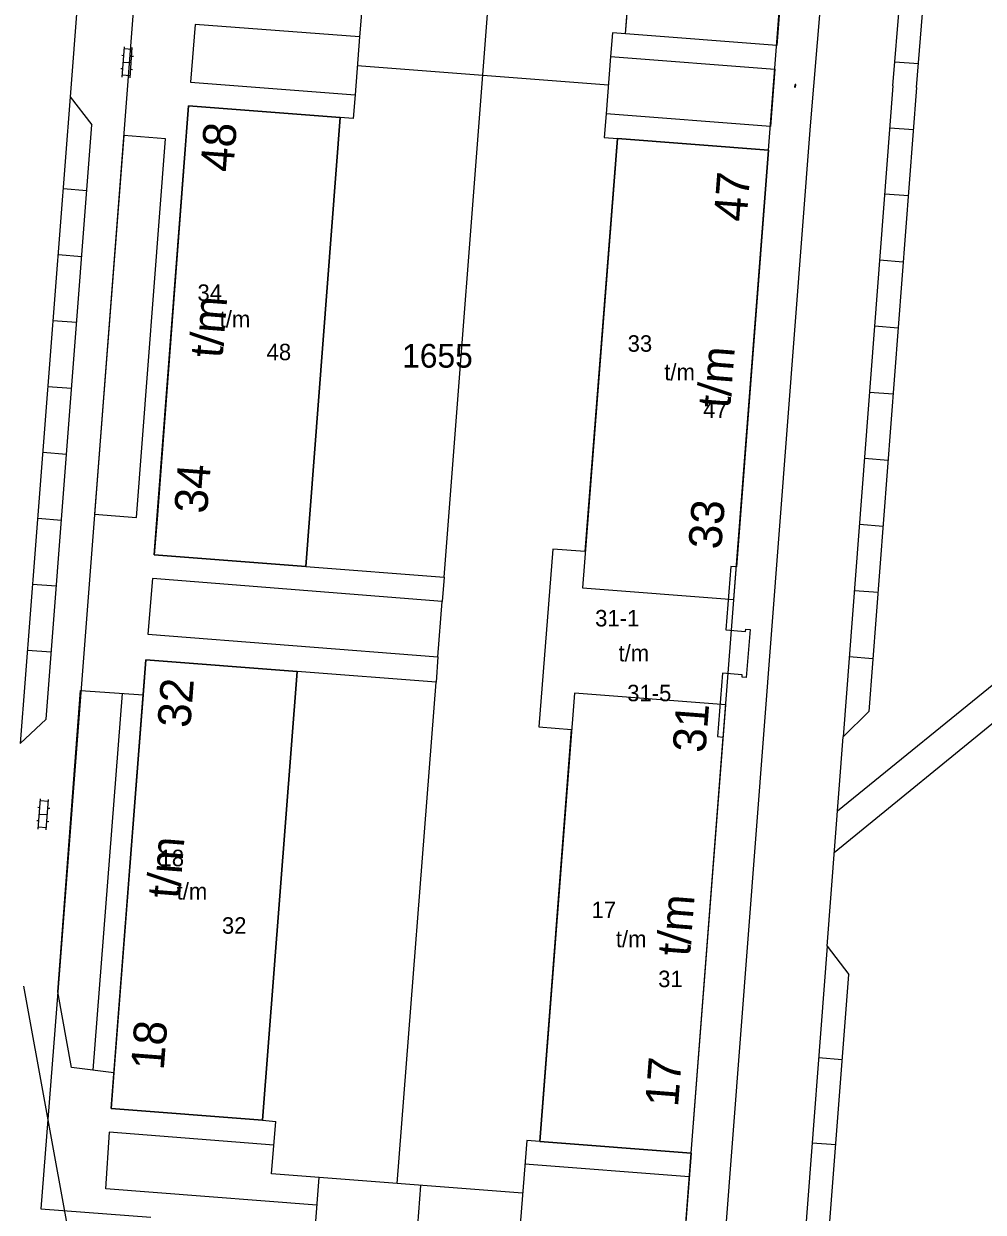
# Model space of a CAD drawing. Extents: x 148816 to 151297, y 399515 to 402500.
# Drawn here: x 150236.3 to 150309, y 401158.2 to 401248.3 of the extents above; entities that cross this region are included whole.
import ezdxf

# ---------------------------------------------------------------- set-up
doc = ezdxf.new("R2010")
doc.units = 0
for name, color, linetype in [('B01 Hoofdgebouw  [T] Norm', 7, 'Continuous'), ('B01 hoofgebouw', 7, 'Continuous'), ('G01 perceelsgrens', 7, 'Continuous'), ('S02 Open verharding  Norm', 7, 'Continuous'), ('T04 Haag heg  [D] Gem', 7, 'Continuous'), ('T04 Haag heg  [D] Norm', 7, 'Continuous'), ('V00 Kant verharding algemeen  [T] Norm', 7, 'Continuous'), ('V00 Kant verharding algemeen secundair  [D] Gem', 7, 'Continuous'), ('V00 Kant verharding algemeen secundair  [T] Gem', 7, 'Continuous'), ('V00 Kant verharding algemeen secundair  [T] Norm', 7, 'Continuous'), ('Z01 perceelnummer', 7, 'Continuous'), ('Z02 huisnummer', 7, 'Continuous'), ('Z02 Huisnummer  [Tekst] Norm', 7, 'Continuous')]:
    doc.layers.add(name, color=color, linetype=linetype)

msp = doc.modelspace()

# ---------------------------------------------------------------- linework, layer by layer
at = {"layer": 'B01 Hoofdgebouw  [T] Norm'}
for p, q in [((150281.87, 401247.52), (150282.06, 401250)), ((150293.58, 401250), (150293.32, 401246.64)), ((150293.32, 401246.64), (150281.87, 401247.52)), ((150246.17, 401208.04), (150248.77, 401242.06)), ((150248.77, 401242.06), (150260.24, 401241.18)), ((150260.24, 401241.18), (150257.64, 401207.16)), ((150278.823, 401208.283), (150281.26, 401239.58)), ((150281.26, 401239.58), (150292.71, 401238.7)), ((150292.71, 401238.7), (150290.271, 401207.123)), ((150257.64, 401207.16), (150246.17, 401208.04)), ((150242.9, 401166.08), (150245.53, 401200.09)), ((150245.53, 401200.09), (150256.99, 401199.21)), ((150256.99, 401199.21), (150254.37, 401165.19)), ((150275.38, 401163.58), (150277.788, 401194.811)), ((150286.83, 401162.69), (150289.271, 401194.232)), ((150254.37, 401165.19), (150242.9, 401166.08)), ((150286.83, 401162.69), (150275.38, 401163.58))]:
    msp.add_line(p, q, dxfattribs=at)
for points in [[(150278.823, 401208.283), (150276.357, 401208.475), (150275.302, 401195.003), (150277.788, 401194.811)], [(150290.271, 401207.123), (150289.844, 401207.156), (150289.472, 401202.35), (150290.968, 401202.234), (150290.982, 401202.413), (150291.301, 401202.388), (150291.015, 401198.739), (150290.696, 401198.764), (150290.71, 401198.943), (150289.215, 401199.06), (150288.84, 401194.265), (150289.271, 401194.232)]]:
    msp.add_lwpolyline(points, dxfattribs=at)
at = {"layer": 'B01 hoofgebouw'}
for points in [[(150293.32, 401246.64), (150281.87, 401247.52), (150284.49, 401281.52), (150295.94, 401280.64), (150293.32, 401246.64)], [(150260.24, 401241.18), (150248.77, 401242.06), (150248.57, 401239.441), (150246.376, 401210.738), (150246.17, 401208.04), (150257.64, 401207.16), (150260.24, 401241.18)], [(150278.61, 401205.55), (150290.08, 401204.65), (150292.71, 401238.7), (150281.26, 401239.58), (150278.61, 401205.55)], [(150256.99, 401199.21), (150245.53, 401200.09), (150245.325, 401197.433), (150243.11, 401168.8), (150242.9, 401166.08), (150254.37, 401165.19), (150256.99, 401199.21)], [(150275.38, 401163.58), (150286.83, 401162.69), (150289.46, 401196.68), (150278, 401197.56), (150275.38, 401163.58)]]:
    msp.add_lwpolyline(points, dxfattribs=at)
at = {"layer": 'G01 perceelsgrens'}
for points in [[(150247.35, 401285.392), (150238.849, 401174.918), (150237.584, 401158.486), (150245.9, 401157.85)], [(150283.425, 401117.736), (150286.228, 401154.719), (150286.837, 401162.689), (150292.713, 401238.7), (150296.017, 401281.634)]]:
    msp.add_lwpolyline(points, dxfattribs=at)
at = {"layer": 'S02 Open verharding  Norm'}
for p, q in [((150243.703, 401245.89), (150243.853, 401245.879)), ((150243.731, 401244.233), (150243.901, 401246.527)), ((150244.488, 401246.333), (150243.89, 401246.377)), ((150244.329, 401244.189), (150244.499, 401246.483)), ((150243.816, 401245.38), (150244.414, 401245.336)), ((150244.451, 401245.835), (150244.601, 401245.823)), ((150243.629, 401244.893), (150243.779, 401244.881)), ((150244.34, 401244.339), (150243.742, 401244.383)), ((150244.377, 401244.837), (150244.527, 401244.826)), ((150294.682, 401243.526), (150294.697, 401243.525)), ((150294.69, 401243.626), (150294.705, 401243.625)), ((150294.692, 401243.46), (150294.71, 401243.689)), ((150294.753, 401243.47), (150294.693, 401243.475)), ((150294.701, 401243.575), (150294.761, 401243.57)), ((150294.769, 401243.67), (150294.709, 401243.675)), ((150294.751, 401243.455), (150294.77, 401243.685)), ((150294.757, 401243.52), (150294.772, 401243.519)), ((150294.765, 401243.62), (150294.78, 401243.619)), ((150237.376, 401187.251), (150237.546, 401189.545)), ((150238.133, 401189.351), (150237.535, 401189.395)), ((150237.974, 401187.207), (150238.144, 401189.501)), ((150237.348, 401188.908), (150237.498, 401188.897)), ((150237.461, 401188.398), (150238.059, 401188.354)), ((150238.096, 401188.853), (150238.246, 401188.841)), ((150237.274, 401187.911), (150237.424, 401187.899)), ((150237.985, 401187.357), (150237.387, 401187.401)), ((150238.022, 401187.855), (150238.172, 401187.844))]:
    msp.add_line(p, q, dxfattribs=at)
at = {"layer": 'T04 Haag heg  [D] Gem'}
for p, q in [((150268.125, 401206.355), (150271.476, 401250)), ((150280.567, 401243.627), (150261.546, 401245.088)), ((150264.564, 401160.4), (150267.513, 401198.384)), ((150254.37, 401165.19), (150255.366, 401165.112)), ((150255.057, 401161.138), (150255.366, 401165.112)), ((150274.072, 401159.662), (150255.057, 401161.138)), ((150258.346, 401156.882), (150258.655, 401160.859)), ((150263.255, 401120.118), (150266.362, 401160.259))]:
    msp.add_line(p, q, dxfattribs=at)
msp.add_lwpolyline([(150275.38, 401163.58), (150274.382, 401163.657), (150273.762, 401155.667), (150274.76, 401155.59)], dxfattribs=at)
at = {"layer": 'T04 Haag heg  [D] Norm'}
for p, q in [((150261.716, 401247.279), (150261.376, 401242.897)), ((150280.734, 401245.802), (150280.4, 401241.451)), ((150267.662, 401200.301), (150267.989, 401204.514))]:
    msp.add_line(p, q, dxfattribs=at)
at = {"layer": 'V00 Kant verharding algemeen  [T] Norm'}
for p, q in [((150240.36, 401250), (150239.801, 401242.752)), ((150296.63, 401249.87), (150295.87, 401240.55)), ((150303.924, 401243.444), (150304.455, 401250)), ((150261.716, 401247.279), (150249.258, 401248.236)), ((150248.912, 401243.854), (150261.376, 401242.897)), ((150303.924, 401243.452), (150300.308, 401196.158)), ((150239.801, 401242.752), (150241.443, 401240.62)), ((150237.967, 401195.598), (150241.443, 401240.62)), ((150295.87, 401240.55), (150284.34, 401090.34)), ((150243.86, 401239.82), (150241.65, 401211.13)), ((150247.01, 401239.566), (150243.86, 401239.82)), ((150244.817, 401210.867), (150247.01, 401239.566)), ((150241.65, 401211.13), (150244.817, 401210.867)), ((150320.738, 401207.18), (150297.927, 401188.62)), ((150297.687, 401185.48), (150320.661, 401204.248)), ((150238.86, 401174.93), (150240.57, 401197.76)), ((150240.57, 401197.76), (150245.36, 401197.43)), ((150241.541, 401168.986), (150243.75, 401197.541)), ((150236.019, 401193.742), (150237.967, 401195.598)), ((150298.357, 401194.246), (150300.308, 401196.158)), ((150297.144, 401178.376), (150298.357, 401194.246)), ((150297.144, 401178.376), (150298.785, 401176.228)), ((150297.305, 401156.872), (150298.785, 401176.228)), ((150241.49, 401146.78), (150236.28, 401175.35)), ((150239.9, 401169.18), (150238.86, 401174.93)), ((150243.11, 401168.8), (150239.9, 401169.18)), ((150242.49, 401159.99), (150242.779, 401164.284)), ((150255.226, 401163.318), (150242.76, 401164.285)), ((150286.83, 401162.69), (150286.22, 401154.72)), ((150286.693, 401160.895), (150274.243, 401161.863)), ((150246.08, 401159.73), (150242.49, 401159.99)), ((150258.492, 401158.766), (150246.08, 401159.73))]:
    msp.add_line(p, q, dxfattribs=at)
for points in [[(150260.86, 401249.15), (150261.856, 401249.072), (150261.716, 401247.279), (150249.258, 401248.236), (150248.912, 401243.854), (150261.376, 401242.897), (150261.236, 401241.102), (150260.24, 401241.18)], [(150281.87, 401247.52), (150280.872, 401247.596), (150280.734, 401245.802), (150293.182, 401244.845), (150292.848, 401240.494), (150280.4, 401241.451), (150280.262, 401239.656), (150281.26, 401239.58)], [(150257.64, 401207.16), (150268.125, 401206.355), (150267.989, 401204.514), (150246.025, 401206.24), (150245.686, 401202.028), (150267.662, 401200.301), (150267.513, 401198.384), (150256.99, 401199.21)]]:
    msp.add_lwpolyline(points, dxfattribs=at)
at = {"layer": 'V00 Kant verharding algemeen secundair  [D] Gem'}
for p, q in [((150241.057, 401235.625), (150239.262, 401235.763)), ((150240.672, 401230.63), (150238.876, 401230.768)), ((150240.286, 401225.635), (150238.491, 401225.773)), ((150239.9, 401220.639), (150238.105, 401220.778)), ((150239.515, 401215.644), (150237.72, 401215.783)), ((150239.129, 401210.649), (150237.334, 401210.788)), ((150238.743, 401205.654), (150236.949, 401205.793)), ((150238.358, 401200.659), (150236.563, 401200.797)), ((150298.292, 401169.777), (150296.497, 401169.914)), ((150297.798, 401163.326), (150296.004, 401163.463))]:
    msp.add_line(p, q, dxfattribs=at)
at = {"layer": 'V00 Kant verharding algemeen secundair  [T] Gem'}
for p, q in [((150302.277, 401245.408), (150304.071, 401245.263)), ((150301.886, 401240.402), (150303.68, 401240.265)), ((150301.503, 401235.395), (150303.298, 401235.258)), ((150301.121, 401230.391), (150302.915, 401230.254)), ((150300.738, 401225.383), (150302.532, 401225.246)), ((150300.354, 401220.367), (150302.148, 401220.23)), ((150299.971, 401215.357), (150301.765, 401215.219)), ((150299.589, 401210.358), (150301.383, 401210.221)), ((150299.206, 401205.349), (150301, 401205.212)), ((150298.822, 401200.332), (150300.617, 401200.195))]:
    msp.add_line(p, q, dxfattribs=at)
at = {"layer": 'V00 Kant verharding algemeen secundair  [T] Norm'}
for p, q in [((150302.13, 401243.59), (150302.649, 401250)), ((150302.13, 401243.59), (150298.357, 401194.246)), ((150239.801, 401242.752), (150236.019, 401193.742)), ((150297.144, 401178.376), (150295.329, 401154.641))]:
    msp.add_line(p, q, dxfattribs=at)

# ---------------------------------------------------------------- texts
at = {"layer": 'Z01 perceelnummer'}
msp.add_text('1655', height=1.8, dxfattribs=at).set_placement((150264.943, 401222.222))
at = {"layer": 'Z02 huisnummer'}
for s, rotation, p in [('48', 85.64085, (150252.144, 401236.997)), ('47', 85.58372, (150291.034, 401233.234)), ('t/m', 85.46948, (150251.331, 401222.909)), ('t/m', 85.46948, (150289.788, 401219.099)), ('34', 85.64085, (150250.166, 401211.117)), ('33', 85.58372, (150289.116, 401208.405)), ('32', 85.58372, (150248.888, 401194.876)), ('31', 85.58372, (150287.92, 401192.993)), ('t/m', 85.46948, (150248.093, 401181.955)), ('t/m', 85.46948, (150286.74, 401177.573)), ('18', 85.58372, (150246.883, 401168.946)), ('17', 85.58372, (150285.844, 401166.154))]:
    msp.add_text(s, height=2.5, rotation=rotation, dxfattribs=at).set_placement(p)
at = {"layer": 'Z02 Huisnummer  [Tekst] Norm'}
for s, p in [('34', (150249.438, 401227.282)), ('t/m', (150251.12, 401225.279)), ('33', (150282.03, 401223.428)), ('48', (150254.678, 401222.785)), ('t/m', (150284.805, 401221.264)), ('47', (150287.742, 401218.416)), ('31-1', (150279.567, 401202.614)), ('t/m', (150281.338, 401199.967)), ('31-5', (150281.997, 401196.943)), ('18', (150246.566, 401184.444)), ('t/m', (150247.86, 401181.921)), ('17', (150279.292, 401180.509)), ('32', (150251.293, 401179.327)), ('t/m', (150281.137, 401178.307)), ('31', (150284.341, 401175.28))]:
    msp.add_text(s, height=1.25, dxfattribs=at).set_placement(p)

doc.saveas('drawing.dxf')
